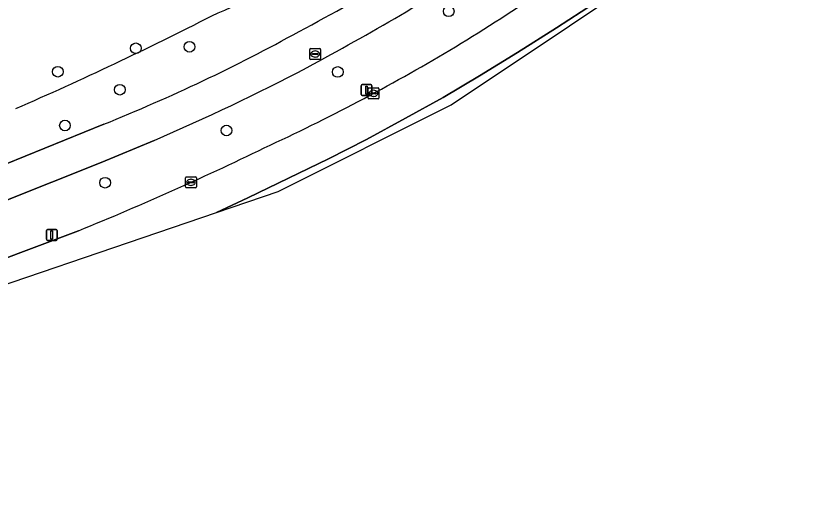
# Model space of a CAD drawing. Extents: x 157793 to 159380, y 380877 to 382313.
# Drawn here: x 158153.9 to 158226.4, y 380897.7 to 380941.4 of the extents above; entities that cross this region are included whole.
import ezdxf

# ---------------------------------------------------------------- set-up
doc = ezdxf.new("R2010")
doc.units = 0
for name, color, linetype in [('IMGEO_Berm_groen', 7, 'Continuous'), ('IMGEO_Boom', 7, 'Continuous'), ('IMGEO_Fietspad_gesloten', 7, 'Continuous'), ('IMGEO_Kolk', 7, 'Continuous'), ('IMGEO_Lichtmast', 7, 'Continuous'), ('IMGEO_Oever', 7, 'Continuous'), ('IMGEO_Rijbaan_regionaal_gesloten', 7, 'Continuous'), ('IMGEO_Rioolput', 7, 'Continuous')]:
    doc.layers.add(name, color=color, linetype=linetype)

msp = doc.modelspace()

# ---------------------------------------------------------------- linework, layer by layer
at = {"layer": 'IMGEO_Berm_groen'}
for points in [[(158118.211, 380920.714), (158110.221, 380919.719), (158099.44, 380918.952), (158089.929, 380919.207), (158076.009, 380920.383), (158074.531, 380917.604), (158075.036, 380911.907), (158085.739, 380912.934), (158091.095, 380913.244), (158095.729, 380913.635), (158100.397, 380914.221), (158110.784, 380916.017), (158121.906, 380918.362), (158124.023, 380918.907), (158133.324, 380921.363), (158139.638, 380923.323), (158152.935, 380927.828), (158161.933, 380931.483)], [(158166.548, 380930.005), (158161.704, 380927.986), (158152.641, 380924.374), (158148.744, 380923.059)], [(158130.338, 380912.13), (158139.657, 380914.963), (158149.115, 380917.966), (158151.948, 380918.848), (158159.605, 380921.719)]]:
    msp.add_lwpolyline(points, dxfattribs=at)
for centre, radius, start, end in [((158129.165, 381039.961), 107.39, 293.41087, 304.50971), ((158052.096, 381180.521), 272.351, 297.96988, 302.38496), ((158007.05, 381240.607), 355.291, 301.77629, 304.93942), ((158024.617, 381223.74), 326.694, 298.51492, 301.9525), ((158025.166, 381228.146), 322.069, 293.55551, 297.0902), ((158102.151, 381080.473), 160.537, 291.86309, 298.93902), ((158100.041, 381095.474), 182.962, 294.93825, 300.95433), ((158082.663, 381124.5), 211.813, 293.33029, 297.53329), ((158046.779, 381197.933), 298.369, 292.21866, 295.91662)]:
    msp.add_arc(centre, radius, start, end, dxfattribs=at)
at = {"layer": 'IMGEO_Boom'}
for centre in [(158193.539, 380941.829), (158164.875, 380938.439), (158169.785, 380938.579), (158157.724, 380936.292), (158183.372, 380936.269), (158163.409, 380934.643), (158158.378, 380931.361), (158173.181, 380930.913), (158162.056, 380926.123)]:
    msp.add_circle(centre, 0.489, dxfattribs=at)
at = {"layer": 'IMGEO_Fietspad_gesloten'}
for points in [[(158161.933, 380931.483), (158152.935, 380927.828), (158139.638, 380923.323), (158133.324, 380921.363), (158124.023, 380918.907), (158121.906, 380918.362), (158110.784, 380916.017), (158100.397, 380914.221), (158095.729, 380913.635), (158091.095, 380913.244), (158085.739, 380912.934), (158075.036, 380911.907), (158067.755, 380911.209), (158053.862, 380910.036), (158050.91, 380909.902), (158032.538, 380908.405), (158030.963, 380908.213), (158029.232, 380908.136)], [(158148.744, 380923.059), (158152.641, 380924.374), (158161.704, 380927.986), (158166.548, 380930.005)]]:
    msp.add_lwpolyline(points, dxfattribs=at)
for centre, radius, start, end in [((158052.096, 381180.521), 272.351, 297.96988, 302.38496), ((158024.617, 381223.74), 326.694, 298.51492, 301.9525), ((158102.151, 381080.473), 160.537, 291.86309, 298.93902), ((158082.663, 381124.5), 211.813, 293.33029, 297.53329)]:
    msp.add_arc(centre, radius, start, end, dxfattribs=at)
at = {"layer": 'IMGEO_Kolk'}
for p, q in [((158186.145, 380933.884), (158186.145, 380934.736)), ((158186.22, 380934.81), (158187.072, 380934.81)), ((158186.633, 380934.59), (158186.658, 380934.59)), ((158187.146, 380934.736), (158187.146, 380933.884)), ((158187.072, 380933.81), (158186.22, 380933.81)), ((158186.404, 380934.304), (158186.404, 380934.316)), ((158186.842, 380934.267), (158186.444, 380934.267)), ((158186.447, 380934.353), (158186.845, 380934.353)), ((158186.656, 380934.03), (158186.631, 380934.03)), ((158186.888, 380934.316), (158186.888, 380934.304)), ((158169.417, 380925.734), (158169.417, 380926.586)), ((158169.492, 380926.66), (158170.344, 380926.66)), ((158169.905, 380926.44), (158169.93, 380926.44)), ((158170.418, 380926.586), (158170.418, 380925.734)), ((158169.676, 380926.154), (158169.676, 380926.166)), ((158170.114, 380926.117), (158169.716, 380926.117)), ((158169.719, 380926.203), (158170.117, 380926.203)), ((158169.928, 380925.88), (158169.903, 380925.88)), ((158170.16, 380926.166), (158170.16, 380926.154)), ((158170.344, 380925.66), (158169.492, 380925.66))]:
    msp.add_line(p, q, dxfattribs=at)
for points in [[(158186.145, 380933.884), (158186.145, 380934.736)], [(158186.22, 380934.81), (158187.072, 380934.81)], [(158187.146, 380934.736), (158187.146, 380933.884)], [(158187.072, 380933.81), (158186.22, 380933.81)], [(158169.417, 380925.734), (158169.417, 380926.586)], [(158169.492, 380926.66), (158170.344, 380926.66)], [(158170.418, 380926.586), (158170.418, 380925.734)], [(158170.344, 380925.66), (158169.492, 380925.66)]]:
    msp.add_lwpolyline(points, dxfattribs=at)
for centre, radius, start, end in [((158186.222, 380934.734), 0.0765, 91.55205, 178.44795), ((158186.222, 380934.734), 0.0765, 91.55205, 178.44795), ((158187.07, 380934.734), 0.0765, 1.55205, 88.44795), ((158187.07, 380934.734), 0.0765, 1.55205, 88.44795), ((158186.222, 380933.886), 0.0765, 181.55205, 268.44795), ((158186.222, 380933.886), 0.0765, 181.55205, 268.44795), ((158186.444, 380934.313), 0.0403, 85.87752, 175.75265), ((158186.441, 380934.303), 0.0366, 178.93798, 274.71019), ((158186.845, 380934.31), 0.043, 264.86636, 352.45326), ((158186.849, 380934.315), 0.0386, 1.73085, 96.63898), ((158187.07, 380933.886), 0.0765, 271.55205, 358.44795), ((158187.07, 380933.886), 0.0765, 271.55205, 358.44795), ((158169.494, 380926.584), 0.0765, 91.55205, 178.44795), ((158169.494, 380926.584), 0.0765, 91.55205, 178.44795), ((158170.342, 380926.584), 0.0765, 1.55205, 88.44795), ((158170.342, 380926.584), 0.0765, 1.55205, 88.44795), ((158169.494, 380925.736), 0.0765, 181.55205, 268.44795), ((158169.494, 380925.736), 0.0765, 181.55205, 268.44795), ((158169.716, 380926.163), 0.0403, 85.87752, 175.75265), ((158169.713, 380926.153), 0.0366, 178.93798, 274.71019), ((158170.117, 380926.16), 0.043, 264.86636, 352.45326), ((158170.121, 380926.165), 0.0386, 1.73085, 96.63898), ((158170.342, 380925.736), 0.0765, 271.55205, 358.44795), ((158170.342, 380925.736), 0.0765, 271.55205, 358.44795)]:
    msp.add_arc(centre, radius, start, end, dxfattribs=at)
for centre, major_axis, ratio, start_param, end_param in [((158186.632, 380934.31), (-0.387, 0.002), 0.722429, 4.712389, 7.853982), ((158186.657, 380934.31), (-0.39, 0.002), 0.717154, 1.570796, 4.712389), ((158169.904, 380926.16), (-0.387, 0.002), 0.722429, 4.712389, 7.853982), ((158169.929, 380926.16), (-0.39, 0.002), 0.717154, 1.570796, 4.712389)]:
    msp.add_ellipse(centre, major_axis=major_axis, ratio=ratio, start_param=start_param, end_param=end_param, dxfattribs=at)
at = {"layer": 'IMGEO_Lichtmast'}
for p, q in [((158185.511, 380934.208), (158185.511, 380935.008)), ((158185.511, 380935.008), (158185.511, 380934.208)), ((158185.611, 380935.108), (158186.401, 380935.108)), ((158186.401, 380935.108), (158185.611, 380935.108)), ((158186.501, 380935.008), (158186.501, 380934.208)), ((158186.501, 380934.208), (158186.501, 380935.008)), ((158186.401, 380934.108), (158185.611, 380934.108)), ((158185.611, 380934.108), (158186.401, 380934.108)), ((158156.678, 380920.941), (158156.678, 380921.741)), ((158156.678, 380921.741), (158156.678, 380920.941)), ((158156.778, 380921.841), (158157.568, 380921.841)), ((158157.568, 380921.841), (158156.778, 380921.841)), ((158157.668, 380921.741), (158157.668, 380920.941)), ((158157.668, 380920.941), (158157.668, 380921.741)), ((158157.568, 380920.841), (158156.778, 380920.841)), ((158156.778, 380920.841), (158157.568, 380920.841))]:
    msp.add_line(p, q, dxfattribs=at)
for points in [[(158185.931, 380934.983), (158186.081, 380934.983), (158186.081, 380934.233), (158185.931, 380934.233), (158185.931, 380934.983)], [(158157.098, 380921.716), (158157.248, 380921.716), (158157.248, 380920.966), (158157.098, 380920.966), (158157.098, 380921.716)]]:
    msp.add_lwpolyline(points, dxfattribs=at)
for centre, start, end in [((158185.611, 380935.008), 90, 180), ((158185.611, 380935.008), 90, 180), ((158186.401, 380935.008), 0, 90), ((158186.401, 380935.008), 360, 90), ((158185.611, 380934.208), 180, 270), ((158185.611, 380934.208), 180, 270), ((158186.401, 380934.208), 270, 0), ((158186.401, 380934.208), 270, 0), ((158156.778, 380921.741), 90, 180), ((158156.778, 380921.741), 90, 180), ((158157.568, 380921.741), 0, 90), ((158157.568, 380921.741), 360, 90), ((158156.778, 380920.941), 180, 270), ((158156.778, 380920.941), 180, 270), ((158157.568, 380920.941), 270, 0), ((158157.568, 380920.941), 270, 0)]:
    msp.add_arc(centre, 0.1, start, end, dxfattribs=at)
at = {"layer": 'IMGEO_Oever'}
for centre, radius, start, end in [((158129.165, 381039.961), 107.39, 293.41087, 304.50971), ((158025.166, 381228.146), 322.069, 293.55551, 297.0902)]:
    msp.add_arc(centre, radius, start, end, dxfattribs=at)
at = {"layer": 'IMGEO_Rijbaan_regionaal_gesloten'}
for points in [[(158206.79, 380942.517), (158203.426, 380940.325), (158199.843, 380938.064), (158196.367, 380935.924), (158193.034, 380933.941), (158189.586, 380932.051), (158186.008, 380930.09), (158182.516, 380928.322), (158178.856, 380926.542), (158175.122, 380924.727), (158172.256, 380923.407), (158177.91, 380925.334), (158193.756, 380933.26), (158226.38, 380955.048)], [(158115.97, 380904.225), (158172.256, 380923.407), (158175.122, 380924.727), (158178.856, 380926.542), (158182.516, 380928.322), (158186.008, 380930.09), (158189.586, 380932.051), (158193.034, 380933.941), (158196.367, 380935.924), (158199.843, 380938.064), (158203.426, 380940.325), (158206.79, 380942.517)], [(158159.605, 380921.719), (158151.948, 380918.848), (158149.115, 380917.966), (158139.657, 380914.963), (158130.338, 380912.13), (158121.81, 380909.576), (158106.489, 380905.165), (158102.675, 380904.203), (158098.944, 380903.407), (158094.069, 380902.711), (158089.973, 380902.329), (158067.919, 380900.522), (158051.161, 380899.279), (158051.169, 380899.175), (158051.18, 380899.029), (158051.282, 380897.688)]]:
    msp.add_lwpolyline(points, dxfattribs=at)
for centre, radius, start, end in [((158007.05, 381240.607), 355.291, 301.77629, 304.93942), ((158100.041, 381095.474), 182.962, 294.93825, 300.95433), ((158046.779, 381197.933), 298.369, 292.21866, 295.91662)]:
    msp.add_arc(centre, radius, start, end, dxfattribs=at)
at = {"layer": 'IMGEO_Rioolput'}
for p, q in [((158180.799, 380937.486), (158180.799, 380938.338)), ((158180.874, 380938.412), (158181.726, 380938.412)), ((158181.287, 380938.192), (158181.312, 380938.192)), ((158181.8, 380938.338), (158181.8, 380937.486)), ((158181.726, 380937.412), (158180.874, 380937.412)), ((158181.058, 380937.906), (158181.058, 380937.918)), ((158181.496, 380937.869), (158181.098, 380937.869)), ((158181.101, 380937.955), (158181.499, 380937.955)), ((158181.31, 380937.632), (158181.285, 380937.632)), ((158181.542, 380937.918), (158181.542, 380937.906))]:
    msp.add_line(p, q, dxfattribs=at)
for points in [[(158180.799, 380937.486), (158180.799, 380938.338)], [(158180.874, 380938.412), (158181.726, 380938.412)], [(158181.8, 380938.338), (158181.8, 380937.486)], [(158181.726, 380937.412), (158180.874, 380937.412)]]:
    msp.add_lwpolyline(points, dxfattribs=at)
for centre, radius, start, end in [((158180.876, 380938.336), 0.0765, 91.55205, 178.44795), ((158180.876, 380938.336), 0.0765, 91.55205, 178.44795), ((158181.724, 380938.336), 0.0765, 1.55205, 88.44795), ((158181.724, 380938.336), 0.0765, 1.55205, 88.44795), ((158180.876, 380937.488), 0.0765, 181.55205, 268.44795), ((158180.876, 380937.488), 0.0765, 181.55205, 268.44795), ((158181.098, 380937.915), 0.0403, 85.87752, 175.75265), ((158181.095, 380937.905), 0.0366, 178.93798, 274.71019), ((158181.499, 380937.912), 0.043, 264.86636, 352.45326), ((158181.503, 380937.917), 0.0386, 1.73085, 96.63898), ((158181.724, 380937.488), 0.0765, 271.55205, 358.44795), ((158181.724, 380937.488), 0.0765, 271.55205, 358.44795)]:
    msp.add_arc(centre, radius, start, end, dxfattribs=at)
for centre, major_axis, ratio, start_param, end_param in [((158181.286, 380937.912), (-0.387, 0.002), 0.722429, 4.712389, 7.853982), ((158181.311, 380937.912), (-0.39, 0.002), 0.717154, 1.570796, 4.712389)]:
    msp.add_ellipse(centre, major_axis=major_axis, ratio=ratio, start_param=start_param, end_param=end_param, dxfattribs=at)

doc.saveas('drawing.dxf')
